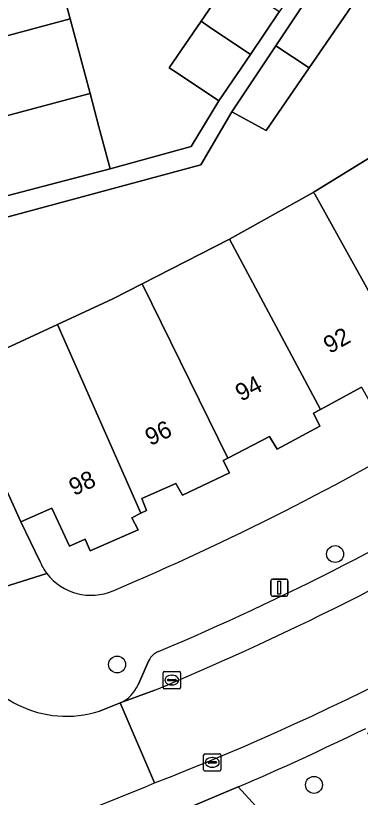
# Model space of a CAD drawing. Extents: x 162542 to 163147, y 380779 to 381521.
# Drawn here: x 162972.3 to 162992.2, y 380889.76 to 380934.95 of the extents above; entities that cross this region are included whole.
import ezdxf

# ---------------------------------------------------------------- set-up
doc = ezdxf.new("R2010")
doc.units = 0
for name, color, linetype in [('IMGEO_Berm_groen', 7, 'Continuous'), ('IMGEO_Boom', 7, 'Continuous'), ('IMGEO_Erf', 7, 'Continuous'), ('IMGEO_Kolk', 7, 'Continuous'), ('IMGEO_Lichtmast', 7, 'Continuous'), ('IMGEO_Pand', 7, 'Continuous'), ('IMGEO_Pand_nummerreeks', 7, 'Continuous'), ('IMGEO_Parkeervlak_open', 7, 'Continuous'), ('IMGEO_Rijbaan_lokaal_open', 7, 'Continuous'), ('IMGEO_Voetpad_open', 7, 'Continuous')]:
    doc.layers.add(name, color=color, linetype=linetype)

msp = doc.modelspace()

# ---------------------------------------------------------------- linework, layer by layer
at = {"layer": 'IMGEO_Berm_groen'}
for points in [[(163032.825, 380915.056), (163028.14, 380916.069), (163027.704, 380916.494), (163026.398, 380915.446), (163026.852, 380914.875), (163029.222, 380911.894), (163015.639, 380901.782), (163005.135, 380895.121), (163000, 380892.279), (162996.571, 380890.66), (162994.351, 380889.858), (162987.769, 380887.481), (162985.147, 380890.359), (162981.807, 380888.959), (162985.587, 380886.894), (162977.653, 380883.468), (162971.484, 380881.387), (162965.784, 380880.08), (162964.388, 380880.068), (162962.192, 380880.601), (162961.24, 380881.122), (162960.574, 380881.637), (162957.747, 380880.857), (162952.326, 380879.386)], [(162985.147, 380890.359), (162987.769, 380887.481), (162994.351, 380889.858), (162992.626, 380893.488)]]:
    msp.add_lwpolyline(points, dxfattribs=at)
msp.add_arc((162917.337, 381047.401), 171.057, 293.35455, 296.06932, dxfattribs=at)
at = {"layer": 'IMGEO_Boom'}
for centre in [(162990.737, 380903.825), (162978.151, 380897.44), (162989.518, 380890.475)]:
    msp.add_circle(centre, 0.489, dxfattribs=at)
at = {"layer": 'IMGEO_Erf'}
for points in [[(162974.29, 380939.073), (162975.439, 380934.767), (162976.59, 380930.451), (162977.105, 380928.522), (162977.746, 380926.105), (162982.427, 380927.393), (162984.021, 380930.024), (162981.631, 380931.622), (162981.149, 380931.944), (162982.997, 380934.639), (162984.876, 380937.38)], [(162971.768, 380915.72), (162974.708, 380917.091), (162977.9, 380918.58), (162979.598, 380919.443), (162984.649, 380922.027), (162989.474, 380924.734), (162994.122, 380927.604), (162998.877, 380930.833), (163000.033, 380931.656), (163003.112, 380933.989), (163007.525, 380937.333)], [(162991.882, 380935.769), (162989.247, 380931.936), (162986.758, 380928.315), (162984.768, 380929.388), (162982.98, 380926.335), (162968.63, 380922.457)], [(162992.271, 380913.48), (162989.886, 380912.178), (162989.495, 380911.965), (162989.85, 380911.223), (162987.386, 380909.888), (162986.96, 380910.63), (162984.542, 380909.375), (162984.274, 380909.236), (162984.64, 380908.524), (162981.925, 380907.221), (162981.539, 380907.913), (162979.576, 380907.044), (162979.852, 380906.333), (162979.529, 380906.179), (162979, 380905.928), (162979.367, 380905.216), (162976.602, 380904.011), (162976.316, 380904.694), (162975.404, 380904.279), (162974.376, 380906.475), (162972.603, 380905.685), (162973.701, 380903.378)]]:
    msp.add_lwpolyline(points, dxfattribs=at)
for centre, radius, start, end in [((162915.864, 381048.027), 158.937, 292.98113, 300.81673), ((162976.64, 380904.64), 3.198, 203.2374, 217.3386), ((162976.643, 380904.64), 3.201, 217.3094, 293.4708)]:
    msp.add_arc(centre, radius, start, end, dxfattribs=at)
at = {"layer": 'IMGEO_Kolk'}
for p, q in [((162980.811, 380896.112), (162980.811, 380896.964)), ((162980.886, 380897.038), (162981.738, 380897.038)), ((162981.812, 380896.964), (162981.812, 380896.112)), ((162981.07, 380896.532), (162981.07, 380896.544)), ((162981.508, 380896.495), (162981.11, 380896.495)), ((162981.113, 380896.581), (162981.511, 380896.581)), ((162981.299, 380896.818), (162981.324, 380896.818)), ((162981.554, 380896.544), (162981.554, 380896.532)), ((162981.738, 380896.038), (162980.886, 380896.038)), ((162981.322, 380896.258), (162981.297, 380896.258)), ((162983.149, 380891.353), (162983.149, 380892.205)), ((162983.224, 380892.279), (162984.076, 380892.279)), ((162983.637, 380892.059), (162983.662, 380892.059)), ((162984.15, 380892.205), (162984.15, 380891.353)), ((162983.408, 380891.773), (162983.408, 380891.785)), ((162983.846, 380891.736), (162983.448, 380891.736)), ((162983.451, 380891.822), (162983.849, 380891.822)), ((162983.66, 380891.499), (162983.635, 380891.499)), ((162983.892, 380891.785), (162983.892, 380891.773)), ((162984.076, 380891.279), (162983.224, 380891.279))]:
    msp.add_line(p, q, dxfattribs=at)
for points in [[(162980.811, 380896.112), (162980.811, 380896.964)], [(162980.886, 380897.038), (162981.738, 380897.038)], [(162981.812, 380896.964), (162981.812, 380896.112)], [(162981.738, 380896.038), (162980.886, 380896.038)], [(162983.149, 380891.353), (162983.149, 380892.205)], [(162983.224, 380892.279), (162984.076, 380892.279)], [(162984.15, 380892.205), (162984.15, 380891.353)], [(162984.076, 380891.279), (162983.224, 380891.279)]]:
    msp.add_lwpolyline(points, dxfattribs=at)
for centre, radius, start, end in [((162980.888, 380896.962), 0.0765, 91.552, 178.448), ((162980.888, 380896.962), 0.0765, 91.552, 178.448), ((162981.736, 380896.962), 0.0765, 1.552, 88.448), ((162981.736, 380896.962), 0.0765, 1.552, 88.448), ((162981.11, 380896.541), 0.0403, 85.8775, 175.7526), ((162981.107, 380896.531), 0.0366, 178.938, 274.7102), ((162981.511, 380896.538), 0.043, 264.8664, 352.4533), ((162981.515, 380896.543), 0.0386, 1.7309, 96.639), ((162980.888, 380896.114), 0.0765, 181.552, 268.448), ((162980.888, 380896.114), 0.0765, 181.552, 268.448), ((162981.736, 380896.114), 0.0765, 271.552, 358.448), ((162981.736, 380896.114), 0.0765, 271.552, 358.448), ((162983.226, 380892.203), 0.0765, 91.552, 178.448), ((162983.226, 380892.203), 0.0765, 91.552, 178.448), ((162984.074, 380892.203), 0.0765, 1.552, 88.448), ((162984.074, 380892.203), 0.0765, 1.552, 88.448), ((162983.448, 380891.782), 0.0403, 85.8775, 175.7526), ((162983.445, 380891.772), 0.0366, 178.938, 274.7102), ((162983.849, 380891.779), 0.043, 264.8664, 352.4533), ((162983.853, 380891.784), 0.0386, 1.7309, 96.639), ((162983.226, 380891.355), 0.0765, 181.552, 268.448), ((162983.226, 380891.355), 0.0765, 181.552, 268.448), ((162984.074, 380891.355), 0.0765, 271.552, 358.448), ((162984.074, 380891.355), 0.0765, 271.552, 358.448)]:
    msp.add_arc(centre, radius, start, end, dxfattribs=at)
for centre, major_axis, ratio, start_param, end_param in [((162981.298, 380896.538), (-0.387, 0.002), 0.722429, 4.712389, 7.853982), ((162981.323, 380896.538), (-0.39, 0.002), 0.717154, 1.570796, 4.712389), ((162983.636, 380891.779), (-0.387, 0.002), 0.722429, 4.712389, 7.853982), ((162983.661, 380891.779), (-0.39, 0.002), 0.717154, 1.570796, 4.712389)]:
    msp.add_ellipse(centre, major_axis=major_axis, ratio=ratio, start_param=start_param, end_param=end_param, dxfattribs=at)
at = {"layer": 'IMGEO_Lichtmast'}
for p, q in [((162987.02, 380901.481), (162987.02, 380902.281)), ((162987.02, 380902.281), (162987.02, 380901.481)), ((162987.12, 380902.381), (162987.91, 380902.381)), ((162987.91, 380902.381), (162987.12, 380902.381)), ((162988.01, 380902.281), (162988.01, 380901.481)), ((162988.01, 380901.481), (162988.01, 380902.281)), ((162987.91, 380901.381), (162987.12, 380901.381)), ((162987.12, 380901.381), (162987.91, 380901.381))]:
    msp.add_line(p, q, dxfattribs=at)
msp.add_lwpolyline([(162987.44, 380902.256), (162987.59, 380902.256), (162987.59, 380901.506), (162987.44, 380901.506), (162987.44, 380902.256)], dxfattribs=at)
for centre, start, end in [((162987.12, 380902.281), 90, 180), ((162987.12, 380902.281), 90, 180), ((162987.91, 380902.281), 0, 90), ((162987.91, 380902.281), 360, 90), ((162987.12, 380901.481), 180, 270), ((162987.12, 380901.481), 180, 270), ((162987.91, 380901.481), 270, 0), ((162987.91, 380901.481), 270, 0)]:
    msp.add_arc(centre, 0.1, start, end, dxfattribs=at)
at = {"layer": 'IMGEO_Pand'}
for points in [[(162962.749, 380935.986), (162963.9, 380931.672), (162975.439, 380934.767), (162974.29, 380939.073)], [(162987.511, 380935.168), (162985.116, 380936.785), (162984.876, 380937.38), (162982.997, 380934.639), (162983.477, 380934.314), (162985.846, 380932.714)], [(162989.825, 380936.985), (162987.308, 380933.205), (162989.247, 380931.936), (162991.882, 380935.769)], [(162963.9, 380931.672), (162965.05, 380927.359), (162976.44, 380930.405), (162976.59, 380930.451), (162975.439, 380934.767)], [(162985.846, 380932.714), (162983.477, 380934.314), (162982.997, 380934.639), (162981.149, 380931.944), (162981.631, 380931.622), (162984.021, 380930.024)], [(162987.308, 380933.205), (162984.768, 380929.388), (162986.758, 380928.315), (162989.247, 380931.936)], [(162976.59, 380930.451), (162976.44, 380930.405), (162965.05, 380927.359), (162966.201, 380923.045), (162971.033, 380924.334), (162974.289, 380925.189), (162977.746, 380926.105), (162977.105, 380928.522)], [(162989.474, 380924.734), (162989.564, 380924.624), (162994.891, 380915.015), (162995.829, 380915.569), (162996.284, 380914.816), (162998.621, 380916.282), (162998.245, 380916.995), (163000.017, 380918.104), (163000.102, 380918.162), (163000, 380918.323), (162994.122, 380927.604)], [(162984.649, 380922.027), (162989.886, 380912.178), (162992.271, 380913.48), (162992.667, 380912.757), (162994.491, 380913.787), (162994.085, 380914.539), (162994.891, 380915.015), (162989.564, 380924.624), (162989.474, 380924.734)], [(162984.542, 380909.375), (162986.96, 380910.63), (162987.386, 380909.888), (162989.85, 380911.223), (162989.495, 380911.965), (162989.886, 380912.178), (162984.649, 380922.027), (162979.598, 380919.443)], [(162979.598, 380919.443), (162977.9, 380918.58), (162974.708, 380917.091), (162979.529, 380906.179), (162979.852, 380906.333), (162979.576, 380907.044), (162981.539, 380907.913), (162981.925, 380907.221), (162984.64, 380908.524), (162984.274, 380909.236), (162984.542, 380909.375)], [(162979.529, 380906.179), (162974.708, 380917.091), (162971.768, 380915.72), (162971.155, 380917.053), (162968.08, 380915.681), (162972.603, 380905.685), (162974.376, 380906.475), (162975.404, 380904.279), (162976.316, 380904.694), (162976.602, 380904.011), (162979.367, 380905.216), (162979, 380905.928)]]:
    msp.add_lwpolyline(points, close=True, dxfattribs=at)
at = {"layer": 'IMGEO_Parkeervlak_open'}
for points in [[(162979.988, 380897.676), (162979.362, 380896.255)], [(162978.334, 380895.218), (162980.334, 380895.955)], [(162981.807, 380888.959), (162985.147, 380890.359)]]:
    msp.add_lwpolyline(points, dxfattribs=at)
for centre, radius, start, end in [((162914.567, 381053.729), 170.932, 292.62853, 310.06254), ((162916.088, 381050.246), 165.156, 292.97246, 309.32323), ((162923.706, 381035.942), 155.986, 291.27706, 304.16441), ((162980.924, 380897.216), 1.043, 111.1747, 153.7998), ((162977.491, 380897.081), 2.045, 294.3339, 336.1655), ((162917.337, 381047.401), 171.057, 293.35455, 296.06932), ((162911.249, 381054.475), 177.842, 287.00523, 292.85031)]:
    msp.add_arc(centre, radius, start, end, dxfattribs=at)
at = {"layer": 'IMGEO_Rijbaan_lokaal_open'}
for points in [[(162980.334, 380895.955), (162978.334, 380895.218), (162980.31, 380890.589)], [(162978.334, 380895.218), (162978.283, 380895.199), (162977.145, 380894.748)], [(162980.31, 380890.589), (162978.334, 380895.218)]]:
    msp.add_lwpolyline(points, dxfattribs=at)
for centre, radius, start, end in [((162914.567, 381053.729), 170.932, 292.62853, 310.06254), ((162923.706, 381035.942), 155.986, 291.27706, 304.16441), ((162975.221, 380900.732), 6.286, 199.9268, 287.8241), ((162911.249, 381054.475), 177.842, 287.00523, 292.85031)]:
    msp.add_arc(centre, radius, start, end, dxfattribs=at)
at = {"layer": 'IMGEO_Voetpad_open'}
for points in [[(162973.706, 380985.627), (162974.874, 380981.192), (162976.041, 380976.758), (162977.208, 380972.324), (162978.375, 380967.89), (162979.511, 380963.572), (162980.647, 380959.256), (162981.718, 380955.185), (162982.919, 380950.624), (162982.944, 380950.528), (162984.306, 380947.443), (162985.616, 380944.473), (162986.68, 380942.062), (162988.851, 380937.143), (162987.511, 380935.168), (162985.846, 380932.714), (162984.021, 380930.024), (162982.427, 380927.393), (162977.746, 380926.105), (162974.289, 380925.189), (162971.033, 380924.334)], [(162968.63, 380922.457), (162982.98, 380926.335), (162984.768, 380929.388), (162987.308, 380933.205), (162989.825, 380936.985)], [(162973.701, 380903.378), (162972.603, 380905.685), (162968.08, 380915.681), (162967.708, 380917.376), (162966.504, 380921.889)], [(162966.158, 380918.054), (162970.534, 380901.589), (162974.097, 380902.7)], [(162974.097, 380902.7), (162970.534, 380901.589)], [(162979.362, 380896.255), (162979.988, 380897.676)], [(162977.145, 380894.748), (162978.283, 380895.199), (162978.334, 380895.218)]]:
    msp.add_lwpolyline(points, dxfattribs=at)
for centre, radius, start, end in [((162916.088, 381050.246), 165.156, 292.97246, 309.32323), ((162915.864, 381048.027), 158.937, 292.98113, 300.81673), ((162976.64, 380904.64), 3.198, 203.2374, 217.3386), ((162976.643, 380904.64), 3.201, 217.3094, 293.4708), ((162975.221, 380900.732), 6.286, 199.9268, 287.8241), ((162980.924, 380897.216), 1.043, 111.1747, 153.7998), ((162977.491, 380897.081), 2.045, 294.3339, 336.1655)]:
    msp.add_arc(centre, radius, start, end, dxfattribs=at)

# ---------------------------------------------------------------- texts
at = {"layer": 'IMGEO_Pand_nummerreeks'}
for s, rotation, p in [('92', 29.5428, (162990.425, 380915.381)), ('94', 27.6802, (162985.312, 380912.624)), ('96', 25.0614, (162980.064, 380910.062)), ('98', 24.7363, (162975.664, 380907.173))]:
    msp.add_text(s, height=1, rotation=rotation, dxfattribs=at).set_placement(p)

doc.saveas('drawing.dxf')
